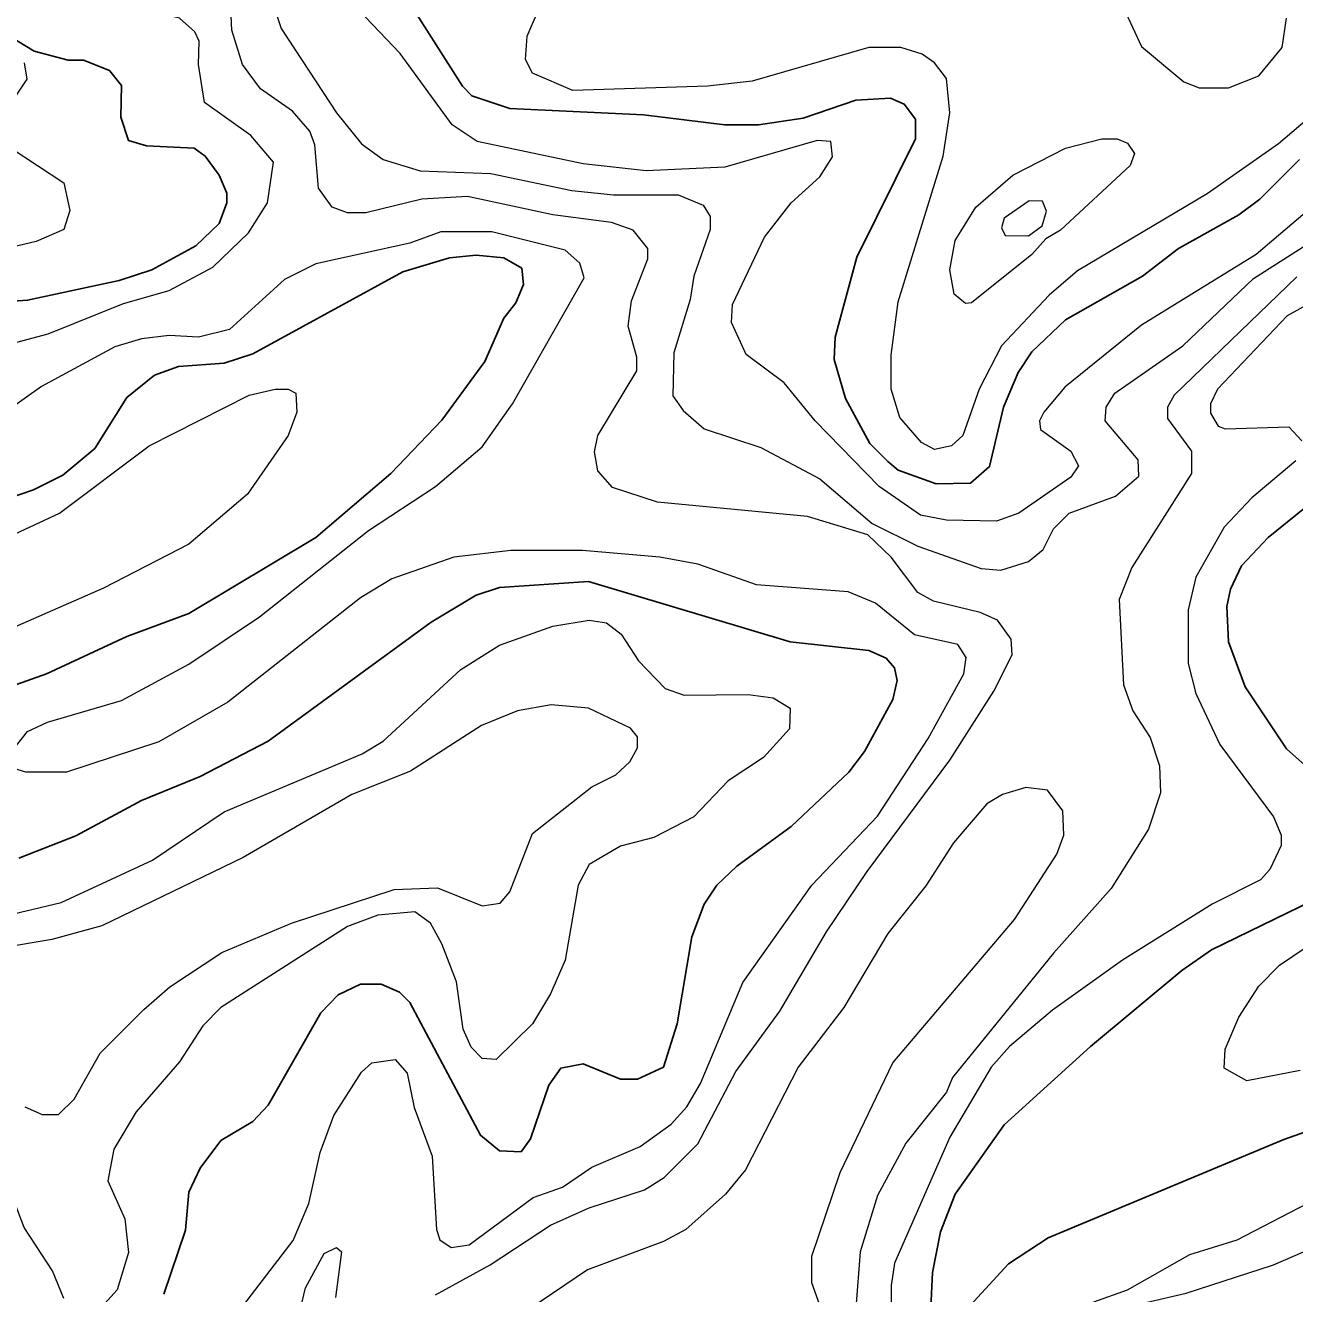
# Model space of a CAD drawing. Extents: x 577 to 602.9, y 7483.8 to 7511.6.
# Drawn here: x 580.158 to 581.328, y 7489.775 to 7490.944 of the extents above; entities that cross this region are included whole.
import ezdxf

# ---------------------------------------------------------------- set-up
doc = ezdxf.new("R2010")
doc.units = 0
doc.header["$LTSCALE"] = 0.032
doc.layers.add('1', color=7, linetype='Continuous', lineweight=25)
doc.layers.add('2', color=7, linetype='Continuous', lineweight=13)

msp = doc.modelspace()

# ---------------------------------------------------------------- linework, layer by layer
at = {"layer": '1'}
for points in [[(580.5125, 7490.9642), (580.5611, 7490.8879), (580.5698, 7490.8791), (580.6048, 7490.8672), (580.728, 7490.8616), (580.8028, 7490.8521), (580.8338, 7490.8521), (580.8751, 7490.8584), (580.9237, 7490.8751), (580.9555, 7490.8767), (580.9682, 7490.8712), (580.9785, 7490.8576), (580.9785, 7490.8393), (580.9245, 7490.7304), (580.9046, 7490.6565), (580.9038, 7490.6358), (580.9141, 7490.6), (580.9364, 7490.5586), (580.9531, 7490.542), (580.9626, 7490.534), (580.9976, 7490.5213), (581.0294, 7490.5221), (581.0469, 7490.5372), (581.0596, 7490.592), (581.0731, 7490.6239), (581.0859, 7490.6429), (581.1169, 7490.6724), (581.1877, 7490.7129), (581.2211, 7490.7384), (581.2767, 7490.7694), (581.2958, 7490.7837), (581.3324, 7490.8203)], [(580.1277, 7490.9435), (580.1663, 7490.9202), (580.1977, 7490.9117), (580.212, 7490.9117), (580.2358, 7490.9022), (580.247, 7490.8886), (580.2462, 7490.8592), (580.2533, 7490.8378), (580.27, 7490.833), (580.3138, 7490.8306), (580.3241, 7490.8234), (580.3368, 7490.8059), (580.344, 7490.7893), (580.344, 7490.7805), (580.3368, 7490.7614), (580.3153, 7490.7407), (580.2748, 7490.7185), (580.2446, 7490.7089), (580.1603, 7490.6906), (580.1022, 7490.6867)], [(580.1277, 7490.503), (580.1659, 7490.5157), (580.1929, 7490.5292), (580.2223, 7490.5539), (580.2517, 7490.6008), (580.2772, 7490.6215), (580.2994, 7490.6294), (580.3416, 7490.6326), (580.3678, 7490.6413), (580.5062, 7490.7169), (580.5491, 7490.7296), (580.5738, 7490.732), (580.5992, 7490.7296), (580.6159, 7490.7201), (580.6175, 7490.705), (580.6104, 7490.6883), (580.5992, 7490.6739), (580.5817, 7490.6342), (580.542, 7490.5801), (580.4951, 7490.5308), (580.4259, 7490.472), (580.309, 7490.402), (580.2517, 7490.3805), (580.1778, 7490.3463), (580.0816, 7490.3121)], [(581.3936, 7490.212), (581.3204, 7490.2772), (581.2823, 7490.3344), (581.2672, 7490.3758), (581.2656, 7490.4084), (581.2688, 7490.4243), (581.2791, 7490.4457), (581.3037, 7490.472), (581.3371, 7490.499)], [(580.3821, 7490.2843), (580.5324, 7490.394), (580.5738, 7490.4187), (580.5952, 7490.4259), (580.6772, 7490.4314), (580.8632, 7490.3758), (580.9356, 7490.3678), (580.9515, 7490.3607), (580.9594, 7490.3519), (580.9618, 7490.34), (580.9578, 7490.3225), (580.9316, 7490.2748), (580.9173, 7490.2557), (580.864, 7490.2056), (580.8139, 7490.169), (580.7956, 7490.1515), (580.7837, 7490.134), (580.7726, 7490.1038), (580.7591, 7490.0235), (580.7463, 7489.9837), (580.7225, 7489.9726), (580.7066, 7489.9726), (580.6724, 7489.9869), (580.6517, 7489.9829), (580.6406, 7489.967), (580.6239, 7489.9177), (580.6151, 7489.9058), (580.5952, 7489.9066), (580.5778, 7489.9209), (580.5125, 7490.0434), (580.503, 7490.0529), (580.4863, 7490.0601), (580.4672, 7490.0601), (580.4465, 7490.0505), (580.4306, 7490.0338), (580.3821, 7489.9487), (580.3678, 7489.9336), (580.3384, 7489.9161), (580.3193, 7489.8907), (580.309, 7489.8684), (580.3058, 7489.8334), (580.2859, 7489.7746)], [(580.1523, 7490.1762), (580.2048, 7490.1968), (580.2652, 7490.2294), (580.3193, 7490.2517), (580.3821, 7490.2843)], [(580.9928, 7489.7619), (580.9944, 7489.7945), (581.0016, 7489.8319), (581.0151, 7489.8668), (581.0604, 7489.9305), (581.1399, 7490.0028), (581.2242, 7490.0728), (581.2513, 7490.0919), (581.3674, 7490.1483)], [(581.6751, 7489.7547), (581.6894, 7489.781), (581.7125, 7489.8056), (581.819, 7489.8851), (581.8405, 7489.9082), (581.8564, 7489.9352), (581.8683, 7489.9615), (581.8842, 7490.0124), (581.8866, 7490.0418), (581.8747, 7490.068), (581.8564, 7490.08), (581.8063, 7490.0768), (581.7212, 7490.0426), (581.6687, 7490.0362), (581.6131, 7490.0227), (581.5415, 7489.9941), (581.4684, 7489.9591), (581.4127, 7489.9432), (581.3737, 7489.9368), (581.3181, 7489.9169), (581.101, 7489.8263), (581.0644, 7489.8024), (581.0183, 7489.7523)]]:
    msp.add_lwpolyline(points, dxfattribs=at)
at = {"layer": '2'}
for points in [[(580.0474, 7490.6246), (580.1794, 7490.6596), (580.2486, 7490.6875), (580.2907, 7490.6994), (580.3312, 7490.7209), (580.3639, 7490.7527), (580.3813, 7490.7805), (580.3869, 7490.8179), (580.3662, 7490.8425), (580.3233, 7490.8727), (580.3177, 7490.9077), (580.3185, 7490.9292), (580.3146, 7490.9379), (580.3002, 7490.9507), (580.2796, 7490.9554), (580.2486, 7490.9554), (580.2311, 7490.9602), (580.1674, 7491.0063), (580.0736, 7491.0485)], [(580.732, 7490.7288), (580.732, 7490.7384), (580.7185, 7490.7551), (580.6986, 7490.7622), (580.6445, 7490.7694), (580.5658, 7490.7861), (580.5237, 7490.7837), (580.472, 7490.771), (580.4553, 7490.771), (580.441, 7490.7765), (580.4283, 7490.794), (580.4251, 7490.8338), (580.4203, 7490.8465), (580.4044, 7490.8648), (580.375, 7490.8855), (580.3583, 7490.9077), (580.3487, 7490.9395), (580.3472, 7490.9658), (580.332, 7490.9865), (580.3241, 7490.992), (580.2175, 7491.0055), (580.1849, 7491.0151), (580.1568, 7491.0303)], [(580.3774, 7490.9904), (580.3941, 7490.9411), (580.445, 7490.8632), (580.468, 7490.8346), (580.4879, 7490.8203), (580.5221, 7490.8099), (580.5873, 7490.8075), (580.662, 7490.7916), (580.7002, 7490.7877), (580.7598, 7490.7877), (580.7829, 7490.7781), (580.7893, 7490.7678), (580.7893, 7490.7559), (580.7742, 7490.7129), (580.771, 7490.6914), (580.7559, 7490.6421), (580.7551, 7490.6024), (580.7646, 7490.5889), (580.7837, 7490.5722), (580.8362, 7490.5547), (580.8903, 7490.526), (580.9388, 7490.4847), (580.9809, 7490.464)], [(581.3849, 7490.8115), (581.2926, 7490.7328), (581.1869, 7490.6676), (581.1161, 7490.6103), (581.097, 7490.5873), (581.093, 7490.5793), (581.0938, 7490.5714), (581.1217, 7490.5515), (581.1288, 7490.538), (581.1217, 7490.5276), (581.0739, 7490.4942), (581.0533, 7490.4871), (581.0071, 7490.4879), (580.9833, 7490.4926), (580.9451, 7490.5189), (580.8863, 7490.5793), (580.8577, 7490.6143), (580.8227, 7490.6406), (580.8091, 7490.67), (580.8099, 7490.6867), (580.8394, 7490.7487), (580.864, 7490.7805), (580.8903, 7490.8044), (580.9022, 7490.8226), (580.9006, 7490.837), (580.8879, 7490.8378), (580.8028, 7490.8131), (580.7304, 7490.8099), (580.6724, 7490.8163), (580.5746, 7490.837), (580.5515, 7490.8521), (580.5038, 7490.9181), (580.4394, 7490.9857)], [(581.1622, 7490.9777), (581.1869, 7490.9244), (581.2258, 7490.8918), (581.2401, 7490.8863), (581.2672, 7490.8863), (581.295, 7490.8974), (581.3165, 7490.9236), (581.3204, 7490.9507)], [(581.3523, 7490.868), (581.3133, 7490.8346), (581.2473, 7490.7885), (581.128, 7490.7177), (581.1018, 7490.6954), (581.058, 7490.6485), (581.0374, 7490.6087), (581.0223, 7490.5658), (581.0119, 7490.5563), (580.996, 7490.5531), (580.9841, 7490.5594), (580.9642, 7490.5825), (580.9563, 7490.6087), (580.9563, 7490.6398), (580.9626, 7490.6891), (581.004, 7490.8234), (581.0103, 7490.8632), (581.0071, 7490.895), (580.996, 7490.9093), (580.9849, 7490.9173), (580.965, 7490.9236), (580.9356, 7490.9236), (580.8282, 7490.8926), (580.7869, 7490.8879), (580.6628, 7490.8839), (580.6255, 7490.8998), (580.6191, 7490.9125), (580.6207, 7490.934), (580.6302, 7490.9562)], [(580.1571, 7490.9093), (580.1595, 7490.8942), (580.1348, 7490.8576)], [(580.1452, 7490.8306), (580.1937, 7490.7988), (580.1992, 7490.7733), (580.1937, 7490.7559), (580.1682, 7490.7447), (580.1173, 7490.7328)], [(580.9809, 7490.464), (581.039, 7490.4433), (581.0572, 7490.4418), (581.0827, 7490.4497), (581.0962, 7490.4608), (581.1058, 7490.4799), (581.1201, 7490.4942), (581.163, 7490.5101), (581.1845, 7490.5284), (581.1837, 7490.5435), (581.1535, 7490.5793), (581.1543, 7490.592), (581.1622, 7490.6048), (581.225, 7490.6485), (581.2902, 7490.7105), (581.3849, 7490.771)], [(580.1452, 7490.274), (580.1603, 7490.2931), (580.1786, 7490.3018), (580.247, 7490.3217), (580.309, 7490.3551), (580.3742, 7490.3988), (580.4744, 7490.4783), (580.5364, 7490.5189), (580.5793, 7490.5555), (580.6072, 7490.5952), (580.6732, 7490.7113), (580.6692, 7490.7248), (580.6557, 7490.7368), (580.5881, 7490.7535), (580.5412, 7490.7535), (580.5125, 7490.7431), (580.4259, 7490.724), (580.3972, 7490.7097), (580.3464, 7490.6636), (580.3177, 7490.6565), (580.2907, 7490.658), (580.2652, 7490.6549), (580.2406, 7490.6477), (580.173, 7490.6111), (580.1293, 7490.5801)], [(580.5364, 7489.7738), (580.5865, 7489.8016), (580.6422, 7489.8382), (580.6779, 7489.8541), (580.7288, 7489.8708), (580.7471, 7489.882), (580.7781, 7489.913), (580.8131, 7489.9798), (580.8537, 7490.0354), (580.8966, 7490.1086), (580.934, 7490.1642), (581.0103, 7490.2668), (581.0509, 7490.3304), (581.0676, 7490.3638), (581.0668, 7490.3781), (581.0541, 7490.3956), (581.0382, 7490.4028), (580.9952, 7490.4131), (580.9809, 7490.4211), (580.9563, 7490.4537), (580.9348, 7490.4744), (580.8791, 7490.4911), (580.7408, 7490.5046), (580.6994, 7490.5181), (580.6859, 7490.5332), (580.6827, 7490.5507), (580.6859, 7490.5658), (580.7217, 7490.6254), (580.7217, 7490.6382), (580.7137, 7490.6668), (580.7169, 7490.6899), (580.732, 7490.7288)], [(581.4206, 7490.7312), (581.3212, 7490.6763), (581.2568, 7490.6087), (581.2505, 7490.5952), (581.2505, 7490.5865), (581.2576, 7490.5746), (581.264, 7490.5722), (581.3228, 7490.5738), (581.3348, 7490.561)], [(581.33, 7490.7121), (581.2171, 7490.6032), (581.2107, 7490.592), (581.2107, 7490.5817), (581.233, 7490.5515), (581.233, 7490.5308), (581.1781, 7490.4441), (581.1662, 7490.4147), (581.1702, 7490.336), (581.1789, 7490.3121), (581.1948, 7490.2875), (581.2036, 7490.2613), (581.2044, 7490.2366), (581.1932, 7490.2032), (581.159, 7490.1483), (581.1058, 7490.0887), (581.0127, 7489.9742), (581.0071, 7489.9607), (580.9698, 7489.9138), (580.9435, 7489.8653)], [(580.1348, 7490.4688), (580.1897, 7490.4942), (580.2724, 7490.5563), (580.3646, 7490.6032), (580.3885, 7490.6087), (580.4004, 7490.6087), (580.4076, 7490.6048), (580.4084, 7490.5873), (580.4004, 7490.5658), (580.3631, 7490.5117), (580.309, 7490.4656), (580.2303, 7490.4251), (580.0863, 7490.3622)], [(581.3292, 7490.5427), (581.2886, 7490.5086), (581.2632, 7490.4815), (581.237, 7490.4354), (581.2298, 7490.4052), (581.2298, 7490.3559), (581.237, 7490.328), (581.2592, 7490.2811), (581.3085, 7490.2143), (581.3157, 7490.1976), (581.3157, 7490.1881), (581.3053, 7490.1658), (581.2966, 7490.1563), (581.2521, 7490.134), (581.1694, 7490.0823), (581.105, 7490.0362), (581.0652, 7490.0028), (581.0485, 7489.9837), (581.0103, 7489.9193), (580.9594, 7489.8032), (580.9563, 7489.7826), (580.9563, 7489.7245)], [(580.3527, 7489.7555), (580.4052, 7489.8239), (580.4195, 7489.8581), (580.4299, 7489.905), (580.4426, 7489.9392), (580.468, 7489.979), (580.4776, 7489.9877), (580.499, 7489.9909), (580.5102, 7489.9782), (580.5165, 7489.9464), (580.5332, 7489.9018), (580.5372, 7489.8342), (580.5404, 7489.8247), (580.5507, 7489.8175), (580.5674, 7489.8199), (580.6263, 7489.8637), (580.6533, 7489.8732), (580.6803, 7489.8915), (580.7249, 7489.9106), (580.7535, 7489.9313), (580.7678, 7489.9472), (580.7805, 7489.9686), (580.8195, 7490.0617), (580.8831, 7490.1515), (580.9435, 7490.2151), (580.9904, 7490.2867), (581.0231, 7490.3463), (581.0254, 7490.3614), (581.0175, 7490.3734), (580.9777, 7490.3821), (580.9419, 7490.4115), (580.9165, 7490.4219), (580.8322, 7490.4282), (580.7781, 7490.4473), (580.7431, 7490.4537), (580.6716, 7490.46), (580.6056, 7490.46), (580.5531, 7490.4537), (580.4959, 7490.4338), (580.4672, 7490.4163), (580.3448, 7490.3201), (580.2812, 7490.2835), (580.1961, 7490.2557), (580.1587, 7490.2557)], [(580.1277, 7490.1205), (580.1913, 7490.1356), (580.2756, 7490.1746), (580.3416, 7490.2191), (580.4688, 7490.2724), (580.4879, 7490.2843), (580.5595, 7490.3503), (580.5952, 7490.3726), (580.6445, 7490.3901), (580.6779, 7490.3956), (580.6938, 7490.3933), (580.7074, 7490.3829), (580.7233, 7490.3583), (580.7479, 7490.3328), (580.7654, 7490.3265), (580.8243, 7490.3273), (580.8473, 7490.3241), (580.8632, 7490.3145), (580.8624, 7490.2954), (580.8386, 7490.2692), (580.806, 7490.2477), (580.7742, 7490.2143), (580.7376, 7490.1953), (580.7066, 7490.1873), (580.6779, 7490.1706), (580.6676, 7490.1515), (580.6557, 7490.0823), (580.6422, 7490.0513), (580.6255, 7490.0235), (580.5921, 7489.9909), (580.5793, 7489.9917), (580.569, 7490.002), (580.5618, 7490.0187)], [(580.1579, 7489.9472), (580.1738, 7489.94), (580.1889, 7489.94), (580.2032, 7489.9543), (580.2271, 7489.9965), (580.2676, 7490.037), (580.2915, 7490.0577), (580.3392, 7490.0895), (580.4036, 7490.1165), (580.4982, 7490.1475), (580.538, 7490.1491), (580.5793, 7490.1324), (580.596, 7490.1348), (580.6048, 7490.1452), (580.6255, 7490.1992), (580.6803, 7490.2422), (580.7026, 7490.2533), (580.7153, 7490.2652), (580.7225, 7490.278), (580.7225, 7490.2883), (580.7161, 7490.2962), (580.6772, 7490.3145), (580.643, 7490.3177), (580.6119, 7490.3121), (580.5785, 7490.2986), (580.5133, 7490.2565), (580.4593, 7490.235), (580.3591, 7490.177), (580.2287, 7490.1141), (580.1826, 7490.1014), (580.1173, 7490.0903)], [(580.1587, 7490.2557), (580.1476, 7490.2589)], [(580.9022, 7489.7317), (580.8831, 7489.7849), (580.8831, 7489.8096), (580.9093, 7489.8867), (580.9578, 7489.9877), (581.07, 7490.1197), (581.1089, 7490.1801), (581.1153, 7490.1976), (581.1145, 7490.2199), (581.1002, 7490.239), (581.0803, 7490.2414), (581.0588, 7490.235), (581.0445, 7490.2263), (581.0135, 7490.1905), (580.9881, 7490.1507), (580.9531, 7490.107), (580.9125, 7490.0386), (580.8704, 7489.9837), (580.8219, 7489.8891), (580.8036, 7489.8668), (580.767, 7489.8342)], [(580.5618, 7490.0187), (580.5555, 7490.0625), (580.542, 7490.0974), (580.5316, 7490.1165), (580.5173, 7490.1269), (580.4831, 7490.1237), (580.4553, 7490.1134), (580.3384, 7490.0386), (580.3217, 7490.0219), (580.3002, 7489.9885), (580.2605, 7489.9424), (580.2398, 7489.9082), (580.2342, 7489.8788), (580.2501, 7489.8438), (580.2533, 7489.8128), (580.243, 7489.7786), (580.2199, 7489.7531)], [(581.3332, 7489.9806), (581.2839, 7489.971), (581.2632, 7489.9829), (581.264, 7490.0004), (581.2767, 7490.0299), (581.295, 7490.0585), (581.3141, 7490.0776), (581.3387, 7490.0943)], [(581.1741, 7489.7786), (581.2314, 7489.8112), (581.2751, 7489.8247), (581.3809, 7489.8796), (581.4684, 7489.9154), (581.5614, 7489.971), (581.6019, 7489.9837), (581.6632, 7489.9869), (581.7578, 7490.0171), (581.7872, 7490.0195), (581.7999, 7490.0163), (581.8071, 7490.0108), (581.8135, 7489.9988), (581.8135, 7489.979), (581.8047, 7489.9607), (581.6823, 7489.8271), (581.5654, 7489.68)], [(580.1937, 7489.7706), (580.1833, 7489.7961), (580.1571, 7489.8358), (580.1253, 7489.9193), (580.1062, 7489.9408), (580.0776, 7489.9519), (580.0609, 7489.9535), (580.0307, 7489.9495), (579.9806, 7489.9265), (579.9432, 7489.8931), (579.9209, 7489.8605), (579.909, 7489.8271), (579.9066, 7489.7317)], [(581.1908, 7489.7667), (581.2282, 7489.7754), (581.3085, 7489.8016), (581.3753, 7489.8303), (581.4405, 7489.8517), (581.5177, 7489.8923), (581.5749, 7489.909), (581.6075, 7489.913), (581.621, 7489.9074), (581.629, 7489.8987), (581.629, 7489.8788), (581.6075, 7489.8279), (581.5399, 7489.7229)], [(580.9435, 7489.8653), (580.9276, 7489.8136), (580.9237, 7489.7619)], [(580.767, 7489.8342), (580.7463, 7489.8231), (580.6764, 7489.7969), (580.6231, 7489.7611)], [(580.3988, 7489.707), (580.4163, 7489.7802), (580.4338, 7489.812), (580.445, 7489.8175), (580.4497, 7489.8136), (580.4442, 7489.7714)], [(581.1431, 7489.7674), (581.1741, 7489.7786)]]:
    msp.add_lwpolyline(points, dxfattribs=at)
for points in [[(581.0986, 7490.7471), (581.0859, 7490.7328), (581.0302, 7490.6883), (581.0246, 7490.6875), (581.0143, 7490.6962), (581.0103, 7490.7185), (581.0151, 7490.7455), (581.0342, 7490.7765), (581.0684, 7490.8059), (581.1169, 7490.8306), (581.1503, 7490.8393), (581.1646, 7490.8393), (581.1741, 7490.8354), (581.1805, 7490.8258), (581.1765, 7490.8147), (581.1121, 7490.7551)], [(581.0828, 7490.7498), (581.0954, 7490.759), (581.0994, 7490.7726), (581.0957, 7490.7818), (581.0835, 7490.7821), (581.0604, 7490.7662), (581.058, 7490.7574), (581.0612, 7490.7503)]]:
    msp.add_lwpolyline(points, close=True, dxfattribs=at)

doc.saveas('drawing.dxf')
